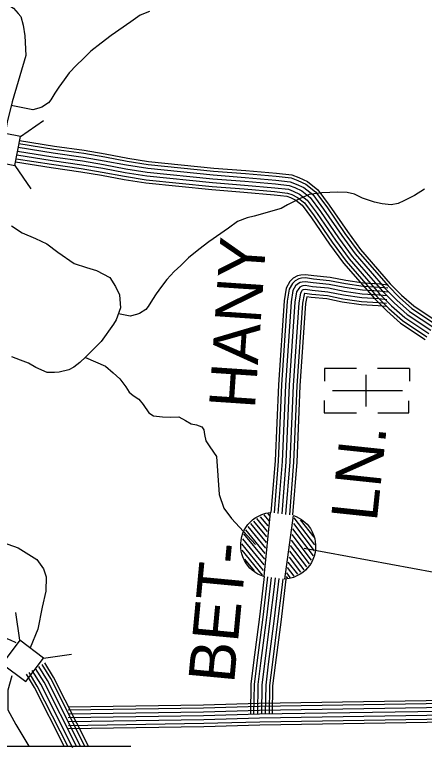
# Model space of a CAD drawing. Extents: x 1788175 to 1969470, y 584502 to 738744.
# Drawn here: x 1900333 to 1903630, y 677570 to 683458 of the extents above; entities that cross this region are included whole.
import ezdxf

# ---------------------------------------------------------------- set-up
doc = ezdxf.new("R2010")
doc.units = 0
for name, color, linetype in [('DESIGN - ROW - Right-of-Way and Easement Labels', 7, 'Continuous'), ('DESIGN - TRANSPORTATION - Text', 7, 'Continuous'), ('DESIGN - UTILITIES - Cable (Underground) with Text', 7, 'Continuous'), ('SURVEY - CONTOURS - Index with Text', 7, 'Continuous'), ('SURVEY - CONTROL with Text', 7, 'Continuous'), ('SURVEY - DRAINAGE - Storm Sewer', 7, 'Continuous'), ('SURVEY - TRANSPORTATION - Roads', 7, 'Continuous')]:
    doc.layers.add(name, color=color, linetype=linetype)

msp = doc.modelspace()

# ---------------------------------------------------------------- linework, layer by layer
at = {"layer": 'DESIGN - TRANSPORTATION - Text'}
for points in [[(1899132.5, 683921.5), (1899272.4, 683908.5), (1899408.1, 683877.5), (1899537.6, 683822.5), (1899619.3, 683793.9), (1899802.5, 683694.4), (1899936, 683641.4), (1900039.8, 683620.7), (1900129.7, 683606), (1900187.5, 683587.6), (1900253.2, 683555.1), (1900324.9, 683510.5), (1900360.5, 683468.2), (1900382.3, 683444), (1900401.8, 683373.8), (1900415.1, 683287.6), (1900423.9, 683129.4), (1900313, 682755.8), (1900271.8, 682592), (1900257.5, 682501.1)], [(1901418.2, 683484.6), (1901342, 683455.2), (1901267.6, 683401.6), (1901110.8, 683290.7), (1901030.4, 683229.2), (1900945.9, 683163.7), (1900885.5, 683102.1), (1900831.1, 683052.4), (1900772.7, 682988.8), (1900730.2, 682933), (1900687.8, 682873.3), (1900657.5, 682827.4), (1900623, 682771.6), (1900604.9, 682747.7), (1900552.6, 682714.1), (1900528.6, 682706.2), (1900478.5, 682692.6), (1900306, 682728)], [(1903630.3, 682053.1), (1903549.9, 682001.6), (1903465.6, 681960.2), (1903419.5, 681938.5), (1903363.4, 681926.9), (1903289.5, 681935.4), (1903227.6, 681947.9), (1903131.9, 681980.6), (1903068.2, 682013.1), (1903008.3, 682027.6), (1902932.4, 682030.1), (1902804.4, 682025), (1902702.3, 682009.7), (1902624.1, 681976.3), (1902527.7, 681926.9), (1902477.6, 681899.2), (1902261.2, 681836.7), (1902203.1, 681823.1), (1902126.9, 681793.6), (1902052.5, 681740.1), (1901895.7, 681629.1), (1901815.3, 681567.6), (1901730.8, 681502.2), (1901670.3, 681440.6), (1901616, 681390.9), (1901557.5, 681327.3), (1901515.1, 681271.5), (1901472.7, 681211.7), (1901442.3, 681165.9), (1901407.9, 681110.1), (1901389.7, 681086.2), (1901337.5, 681052.6), (1901313.4, 681044.7), (1901263.4, 681031.1), (1901167.8, 681050.7)], [(1900307.3, 681758.9), (1900392.9, 681702.2), (1900500.5, 681657.4), (1900592.1, 681614.7), (1900681.6, 681546), (1900812.8, 681456.9), (1900910.5, 681424.2), (1900990.3, 681399.6), (1901097.8, 681342.8), (1901145.2, 681270.4), (1901176.7, 681204.1), (1901183.9, 681097.9), (1901151.2, 681002), (1901128.9, 680966.2), (1901029.9, 680828.7), (1900975.5, 680773.1), (1900907, 680703.5), (1900856.6, 680657.8), (1900808.4, 680622.1), (1900770.2, 680600.4), (1900690.1, 680580.9), (1900654.1, 680579.2), (1900594.1, 680579.6), (1900502.5, 680618.3), (1900444.8, 680652.8), (1900379, 680677.3), (1900309.2, 680703.8)], [(1900903.7, 680700.5), (1901064.3, 680630.3), (1901125.9, 680575.8), (1901179.5, 680527.4), (1901227, 680463), (1901254.6, 680420.7), (1901286.4, 680392.5), (1901332.2, 680364.1), (1901367.8, 680319.8), (1901413.3, 680255.4), (1901451.1, 680231.1), (1901523, 680220.6), (1901588.9, 680220.1), (1901652.9, 680221.7), (1901706.7, 680193.2), (1901752.5, 680166.9), (1901796.4, 680158.6), (1901840.2, 680142.2), (1901856.1, 680118.1), (1901859.8, 680080), (1901871.3, 680027.9), (1901903, 679979.6), (1901958.4, 679903.2), (1901979.6, 679595.8), (1902017.1, 679486.1), (1902078.6, 679403.2), (1902271.1, 679194.5)], [(1899895.9, 679391.2), (1899919.4, 679351.7), (1899943.9, 679324.9), (1899977.4, 679302.6), (1900065.6, 679274.5), (1900156, 679240.1), (1900362.5, 679168.3), (1900447.3, 679115.3), (1900510.9, 679072.8), (1900563.9, 678998.6), (1900586.7, 678934.1), (1900585.1, 678818.2), (1900553.3, 678690.8), (1900518.6, 678513.1), (1900457.9, 678361.9)], [(1902661.5, 679165.1), (1903884.1, 678940.4)], [(1900309.5, 678139), (1900277.6, 678022.3), (1900277.6, 677863.1), (1900341.3, 677746.4), (1900448.3, 677572.3)]]:
    msp.add_lwpolyline(points, dxfattribs=at)
at = {"layer": 'DESIGN - UTILITIES - Cable (Underground) with Text'}
for p, q in [((1902826.8, 680609.7), (1902826.8, 680510)), ((1903083.6, 680609.6), (1902826.8, 680609.6)), ((1903510.1, 680609.6), (1903252, 680609.6)), ((1903510.1, 680609.5), (1903510.1, 680510)), ((1903158, 680559.6), (1903158, 680306)), ((1902822.9, 680353), (1902822.9, 680254)), ((1903506.1, 680253.5), (1903506.1, 680351.8)), ((1902822.9, 680253.4), (1903083.7, 680253.4)), ((1903254.6, 680253.4), (1903506.1, 680253.4)), ((1902309.4, 679416.7), (1902369.3, 679343.6)), ((1902337.9, 679432), (1902377.1, 679384.2)), ((1902367.1, 679446.3), (1902383.9, 679425.9)), ((1902230.9, 679362.6), (1902355.7, 679210.2)), ((1902254.8, 679383.4), (1902359, 679256.3)), ((1902279.9, 679402.8), (1902364.4, 679299.6)), ((1902575.7, 679363), (1902743.2, 679143.1)), ((1902579.5, 679410.3), (1902744.9, 679193.2)), ((1902631.5, 679394.4), (1902739.6, 679252.5)), ((1902190.8, 679311.5), (1902346.4, 679121.6)), ((1902208.6, 679339.8), (1902351.3, 679165.6)), ((1902568.2, 679320.7), (1902734.6, 679102.1)), ((1902167.5, 679240.1), (1902339.4, 679030.3)), ((1902174.7, 679281.2), (1902342.5, 679076.4)), ((1902563.8, 679274.1), (1902720.2, 679068.9)), ((1902158.8, 679200.7), (1902334.1, 678986.7)), ((1902550.4, 679187.2), (1902681, 679015.7)), ((1902558.5, 679228.9), (1902703, 679039.1)), ((1902159.9, 679149.2), (1902323.9, 678949)), ((1902545.5, 679141.3), (1902661.1, 678989.5)), ((1902183, 679077.9), (1902260.1, 678983.7)), ((1902542.3, 679093.3), (1902634.3, 678972.5)), ((1902526.1, 679009.9), (1902580.2, 678938.9)), ((1902532.6, 679053.7), (1902608, 678954.6)), ((1902519.6, 678966.1), (1902548, 678928.9)), ((1902517, 678937.5), (1902528.8, 678922))]:
    msp.add_line(p, q, dxfattribs=at)
for points in [[(1902890.3, 680434.3), (1903453.3, 680434.3)], [(1902338.6, 678936.8), (1902317.8, 678944.1), (1902291, 678956.7), (1902272.6, 678967.5), (1902245.1, 678987.8), (1902226.5, 679005.2), (1902199.1, 679038.4), (1902182.6, 679065.3), (1902168.9, 679095.5), (1902161.1, 679119.4), (1902156, 679141.6), (1902152.6, 679167.3), (1902152, 679202.8), (1902154.6, 679228.4), (1902161.1, 679259.3), (1902170.1, 679286.3), (1902181.1, 679310.5), (1902193.3, 679331.6), (1902210.2, 679355.1), (1902227.6, 679374.6), (1902247.9, 679393.2), (1902269.3, 679409.1), (1902299.5, 679426.4), (1902321.5, 679436), (1902355.3, 679446.4), (1902388.9, 679452), (1902337.9, 678937.1)], [(1902576.9, 679429.1), (1902597.4, 679421.1), (1902623.8, 679407.6), (1902641.7, 679396.1), (1902668.5, 679374.9), (1902686.4, 679356.9), (1902712.7, 679322.7), (1902728.2, 679295.2), (1902740.8, 679264.6), (1902747.8, 679240.4), (1902752.1, 679218), (1902754.6, 679192.3), (1902753.9, 679156.7), (1902750.5, 679131.2), (1902742.8, 679100.6), (1902732.9, 679073.9), (1902721, 679050.2), (1902708.1, 679029.4), (1902690.4, 679006.6), (1902672.3, 678987.7), (1902651.4, 678969.8), (1902629.4, 678954.7), (1902598.7, 678938.5), (1902576.3, 678929.7), (1902542.1, 678920.5), (1902508.3, 678916.1), (1902577.6, 679428.9)]]:
    msp.add_lwpolyline(points, dxfattribs=at)
at = {"layer": 'SURVEY - CONTOURS - Index with Text'}
for points in [[(1899202.2, 678746.7), (1899254.8, 678692.2), (1899259.7, 678685.6), (1899288.9, 678667.6), (1899316.3, 678657.3), (1899347.3, 678641.8), (1899398.9, 678622.5), (1899464.3, 678608.7), (1899506.6, 678601.7), (1899542.3, 678597.7), (1899648.7, 678578), (1899696.9, 678570.6), (1899755.6, 678562.8), (1899805.4, 678554.5), (1899861, 678542.6), (1899917.2, 678531.3), (1899961.3, 678524), (1900047, 678511.7), (1900095.7, 678498.4), (1900164.8, 678478.1), (1900222.5, 678457.5), (1900297.1, 678428.5), (1900341.8, 678406.1)], [(1900927.7, 677572.3), (1900646.4, 678128.3), (1900576.4, 678243)], [(1900801.7, 677558.3), (1900542.6, 678070.5), (1900475.1, 678181.1)], [(1900829.4, 677572.3), (1900569.7, 678085.6), (1900501.5, 678197.2)], [(1900829.4, 677572.3), (1900569.7, 678085.6), (1900501.5, 678197.2)], [(1900864.1, 677572.3), (1900596.8, 678100.7), (1900528, 678213.4)], [(1900898.9, 677572.3), (1900623.9, 678115.8), (1900554.5, 678229.5)], [(1900732.2, 677572.3), (1900493.9, 678043.4), (1900427.5, 678152)], [(1900759.9, 677572.3), (1900515.5, 678055.4), (1900448.6, 678164.9)]]:
    msp.add_lwpolyline(points, dxfattribs=at)
at = {"layer": 'SURVEY - CONTROL with Text'}
for points in [[(1900368, 682421), (1900648.7, 682376.4), (1900888.8, 682342.5), (1901057.8, 682313.1), (1901239, 682279.8), (1901408.3, 682253), (1901933.1, 682199.4), (1902190.5, 682179.6), (1902437.3, 682157.7), (1902557.5, 682143.9), (1902610.9, 682124), (1902675.3, 682093.5), (1902755, 682031.5), (1902843.8, 681911.1), (1902990.1, 681697.7), (1903096.8, 681551.7), (1903337.4, 681275.3), (1903429.7, 681183.4), (1903530.4, 681094.6), (1903712.7, 680973.5)], [(1900372.6, 682445.3), (1900652.4, 682400.8), (1900892.6, 682367), (1901062.1, 682337.4), (1901243.1, 682304.2), (1901411.4, 682277.5), (1901935.3, 682224), (1902192.5, 682204.2), (1902439.8, 682182.3), (1902563.3, 682168.1), (1902620.6, 682146.8), (1902688.3, 682114.7), (1902772.8, 682049), (1902863.9, 681925.4), (1903010.3, 681712), (1903116.2, 681567.1), (1903355.4, 681292.2), (1903446.6, 681201.4), (1903545.4, 681114.3), (1903725.2, 680994.9)], [(1900356.6, 682360), (1900639.5, 682315), (1900879.1, 682281.3), (1901046.9, 682252.1), (1901228.5, 682218.7), (1901400.2, 682191.5), (1901927.6, 682137.6), (1902185.4, 682117.8), (1902431.1, 682096), (1902542.9, 682083.2), (1902586.8, 682066.8), (1902642.6, 682040.4), (1902710.1, 681987.9), (1902793.2, 681875.2), (1902939.5, 681661.9), (1903048.3, 681513), (1903292.1, 681232.9), (1903387.3, 681138.1), (1903492.5, 681045.3), (1903681.5, 680919.8)], [(1900362.3, 682390.5), (1900644.1, 682345.7), (1900884, 682311.9), (1901052.3, 682282.6), (1901233.7, 682249.3), (1901404.2, 682222.2), (1901930.4, 682168.5), (1902187.9, 682148.7), (1902434.2, 682126.8), (1902550.2, 682113.5), (1902598.9, 682095.4), (1902658.9, 682067), (1902732.5, 682009.7), (1902818.5, 681893.1), (1902964.8, 681679.8), (1903072.6, 681532.3), (1903314.7, 681254.1), (1903408.5, 681160.8), (1903511.4, 681069.9), (1903697.1, 680946.6)], [(1900345.2, 682299.1), (1900630.3, 682253.7), (1900869.5, 682220), (1901035.9, 682191), (1901218.1, 682157.6), (1901392.2, 682130), (1901922.1, 682075.9), (1902180.2, 682056), (1902424.8, 682034.3), (1902528.4, 682022.4), (1902562.7, 682009.7), (1902609.9, 681987.3), (1902665.3, 681944.2), (1902742.7, 681839.2), (1902888.9, 681626.1), (1902999.8, 681474.2), (1903246.8, 681190.6), (1903344.9, 681092.9), (1903454.7, 680996), (1903650.2, 680866.1)], [(1900350.9, 682329.6), (1900634.9, 682284.4), (1900874.3, 682250.7), (1901041.4, 682221.5), (1901223.3, 682188.2), (1901396.2, 682160.7), (1901924.8, 682106.8), (1902182.8, 682086.9), (1902427.9, 682065.1), (1902535.7, 682052.8), (1902574.7, 682038.2), (1902626.2, 682013.8), (1902687.7, 681966), (1902768, 681857.2), (1902914.2, 681644), (1903024.1, 681493.6), (1903269.4, 681211.7), (1903366.1, 681115.5), (1903473.6, 681020.6), (1903665.9, 680893)], [(1900340.4, 682273.8), (1900626.5, 682228.3), (1900865.5, 682194.6), (1901031.4, 682165.7), (1901213.7, 682132.3), (1901388.9, 682104.4), (1901919.8, 682050.3), (1902178.1, 682030.3), (1902422.2, 682008.7), (1902522.3, 681997.2), (1902552.6, 681985.9), (1902596.3, 681965.3), (1902646.7, 681926.1), (1902721.7, 681824.3), (1902867.9, 681611.2), (1902979.7, 681458.2), (1903228, 681173), (1903327.3, 681074.1), (1903439, 680975.5), (1903637.3, 680843.9)]]:
    msp.add_lwpolyline(points, dxfattribs=at)
at = {"layer": 'SURVEY - DRAINAGE - Storm Sewer'}
for p, q in [((1900378.8, 682478.4), (1900566.2, 682606.6)), ((1900335, 682244.8), (1900463.2, 682057.4)), ((1900374.5, 678423.7), (1900342.3, 678648.5)), ((1900564.5, 678281.2), (1900789.3, 678313.3))]:
    msp.add_line(p, q, dxfattribs=at)
for points in [[(1900101.5, 682288.6), (1900335, 682244.8), (1900378.8, 682478.4), (1900145.3, 682522.2)], [(1900564.5, 678281.2), (1900374.4, 678423.7), (1900231.9, 678233.7), (1900421.9, 678091.1)]]:
    msp.add_lwpolyline(points, close=True, dxfattribs=at)
msp.add_lwpolyline([(1900118.6, 677572.3), (1901266.9, 677572.3)], dxfattribs=at)
at = {"layer": 'SURVEY - TRANSPORTATION - Roads'}
for points in [[(1903338.5, 681282.3), (1903272.9, 681288.5), (1903139.1, 681297.4), (1902999, 681317.6), (1902871.4, 681342.9), (1902741.1, 681356.1), (1902672.8, 681365.7), (1902636.2, 681362.3), (1902610.2, 681356), (1902575.3, 681336.4), (1902548.6, 681310), (1902518.6, 681258.4), (1902500.5, 681154.4), (1902454.9, 680480.4), (1902428.2, 679866.5), (1902395.3, 679451.2)], [(1903336, 681256.7), (1903270.8, 681262.9), (1903136.4, 681271.8), (1902994.6, 681292.3), (1902867.6, 681317.5), (1902738, 681330.6), (1902672.1, 681339.8), (1902640.4, 681336.9), (1902619.7, 681331.9), (1902591, 681315.7), (1902569.1, 681294.1), (1902543.1, 681249.4), (1902526, 681151.3), (1902480.6, 680479), (1902453.9, 679864.9), (1902420.8, 679448.1)], [(1903333.1, 681225.8), (1903268.3, 681232), (1903133.2, 681240.9), (1902989.4, 681261.7), (1902863, 681286.8), (1902734.3, 681299.8), (1902671.4, 681308.6), (1902645.6, 681306.2), (1902631.2, 681302.7), (1902609.8, 681290.7), (1902593.8, 681274.9), (1902572.7, 681238.7), (1902556.9, 681147.6), (1902511.6, 680477.3), (1902484.8, 679863), (1902451.6, 679444.3)], [(1903330.2, 681195), (1903265.8, 681201.1), (1903130, 681210.1), (1902984.2, 681231.1), (1902858.4, 681256.1), (1902730.6, 681269), (1902670.7, 681277.4), (1902650.7, 681275.6), (1902642.6, 681273.6), (1902628.6, 681265.7), (1902618.5, 681255.8), (1902602.3, 681227.9), (1902587.7, 681143.9), (1902542.5, 680475.5), (1902515.8, 679861.1), (1902482.4, 679440.5)], [(1903330.2, 681195), (1903265.8, 681201.1), (1903130, 681210.1), (1902984.2, 681231.1), (1902858.4, 681256.1), (1902730.6, 681269), (1902670.7, 681277.4), (1902650.7, 681275.6), (1902642.6, 681273.6), (1902628.6, 681265.7), (1902618.5, 681255.8), (1902602.3, 681227.9), (1902587.7, 681143.9), (1902542.5, 680475.5), (1902515.8, 679861.1), (1902482.4, 679440.5)], [(1903327.3, 681164.1), (1903263.3, 681170.2), (1903126.7, 681179.2), (1902978.9, 681200.6), (1902853.8, 681225.4), (1902726.9, 681238.2), (1902669.9, 681246.2), (1902655.8, 681244.9), (1902654.1, 681244.5), (1902647.4, 681240.7), (1902643.2, 681236.6), (1902631.9, 681217.1), (1902618.5, 681140.2), (1902573.5, 680473.8), (1902546.7, 679859.2), (1902513.2, 679436.8)], [(1903324.3, 681133.3), (1903260.9, 681139.3), (1903123.5, 681148.4), (1902973.7, 681170), (1902849.3, 681194.7), (1902723.1, 681207.4), (1902669.2, 681215), (1902666.4, 681214.8), (1902661.5, 681206.3), (1902649.3, 681136.5), (1902604.4, 680472.1), (1902577.7, 679857.3), (1902544, 679433)], [(1903322, 681108.7), (1903258.9, 681114.6), (1903120.9, 681123.8), (1902969.5, 681145.6), (1902845.6, 681170.2), (1902720.2, 681182.9), (1902683.4, 681188.1), (1902673.9, 681133.5), (1902629.1, 680470.7), (1902602.4, 679855.8), (1902568.8, 679432.3)], [(1902341.3, 678936.5), (1902330.6, 678843.5), (1902303.3, 678613.8), (1902256.3, 678245.7), (1902234.4, 678070.9), (1902230.6, 677832.7)], [(1902366.8, 678933.4), (1902356.1, 678840.5), (1902328.8, 678610.6), (1902281.8, 678242.5), (1902260.1, 678069), (1902256.3, 677832.2)], [(1902397.6, 678929.6), (1902386.9, 678836.9), (1902359.6, 678606.8), (1902312.6, 678238.6), (1902291, 678066.9), (1902287.3, 677831.7)], [(1902428.3, 678925.9), (1902417.7, 678833.3), (1902390.3, 678603), (1902343.3, 678234.7), (1902322, 678064.7), (1902318.3, 677831.2)], [(1902428.3, 678925.9), (1902417.7, 678833.3), (1902390.3, 678603), (1902343.3, 678234.7), (1902322, 678064.7), (1902318.3, 677831.2)], [(1902459.1, 678922.1), (1902448.5, 678829.7), (1902421.1, 678599.2), (1902374.1, 678230.8), (1902353, 678062.5), (1902349.3, 677830.7)], [(1902489.9, 678918.3), (1902479.3, 678826.1), (1902451.9, 678595.5), (1902404.8, 678226.9), (1902384, 678060.3), (1902380.3, 677830.3)], [(1902514.6, 678916.9), (1902503.8, 678823.2), (1902476.4, 678592.4), (1902429.3, 678223.8), (1902408.6, 678058.6), (1902405, 677829.9)], [(1900763.3, 677888.1), (1901852, 677904.9), (1902301.9, 677917.7), (1904483.7, 677952.1), (1904874.6, 677977.5), (1905025.2, 677970), (1905179, 677941.8), (1905294.2, 677919.4), (1905389.4, 677907.7), (1905508, 677908.7), (1905649.8, 677915.5), (1905856.1, 677937.6), (1906037.5, 677962.2), (1906270.7, 677991.2), (1906449.4, 677994.1)], [(1900763.7, 677863.3), (1901852.6, 677880.2), (1902302.5, 677893), (1904484.7, 677927.4), (1904874.8, 677952.7), (1905022.3, 677945.3), (1905174.4, 677917.5), (1905290.3, 677895), (1905388, 677883), (1905508.7, 677884), (1905651.7, 677890.8), (1905859.1, 677913), (1906040.7, 677937.7), (1906272.5, 677966.5), (1906449.8, 677969.3)], [(1900764.2, 677832.4), (1901853.2, 677849.2), (1902303.2, 677862), (1904486, 677896.4), (1904875, 677921.7), (1905018.7, 677914.5), (1905168.6, 677887), (1905285.5, 677864.3), (1905386.3, 677851.9), (1905509.6, 677853), (1905654.1, 677859.9), (1905862.8, 677882.3), (1906044.7, 677907), (1906274.6, 677935.6), (1906450.2, 677938.4)], [(1900764.7, 677801.4), (1901853.9, 677818.2), (1902303.8, 677831), (1904487.2, 677865.4), (1904875.2, 677890.6), (1905015.1, 677883.6), (1905162.9, 677856.5), (1905280.6, 677833.7), (1905384.5, 677820.9), (1905510.5, 677822), (1905656.5, 677829), (1905866.5, 677851.5), (1906048.7, 677876.2), (1906276.8, 677904.6), (1906450.7, 677907.4)], [(1900764.7, 677801.4), (1901853.9, 677818.2), (1902303.8, 677831), (1904487.2, 677865.4), (1904875.2, 677890.6), (1905015.1, 677883.6), (1905162.9, 677856.5), (1905280.6, 677833.7), (1905384.5, 677820.9), (1905510.5, 677822), (1905656.5, 677829), (1905866.5, 677851.5), (1906048.7, 677876.2), (1906276.8, 677904.6), (1906450.7, 677907.4)], [(1900765.2, 677770.4), (1901854.6, 677787.2), (1902304.5, 677800), (1904488.5, 677834.4), (1904875.5, 677859.6), (1905011.6, 677852.8), (1905157.1, 677826.1), (1905275.8, 677803), (1905382.7, 677789.9), (1905511.3, 677791), (1905658.8, 677798), (1905870.3, 677820.7), (1906052.7, 677845.5), (1906279, 677873.6), (1906451.2, 677876.4)], [(1900765.6, 677739.4), (1901855.3, 677756.3), (1902305.2, 677769), (1904489.7, 677803.4), (1904875.7, 677828.5), (1905008, 677821.9), (1905151.4, 677795.6), (1905270.9, 677772.4), (1905381, 677758.9), (1905512.2, 677760), (1905661.2, 677767.1), (1905874, 677789.9), (1906056.7, 677814.7), (1906281.1, 677842.7), (1906451.7, 677845.4)], [(1900766, 677713.6), (1901855.9, 677730.5), (1902305.8, 677743.3), (1904490.8, 677777.7), (1904875.9, 677802.8), (1905005, 677796.3), (1905146.6, 677770.3), (1905266.9, 677747), (1905379.5, 677733.2), (1905512.9, 677734.3), (1905663.2, 677741.5), (1905877.1, 677764.4), (1906060, 677789.2), (1906282.9, 677817), (1906452.1, 677819.6)]]:
    msp.add_lwpolyline(points, dxfattribs=at)

# ---------------------------------------------------------------- texts
at = {"layer": 'DESIGN - ROW - Right-of-Way and Easement Labels'}
for s, rotation, p in [('HANY', 86.136, (1902265.7, 680280.7)), ('LN.', 83.98841, (1903246.8, 679372.2)), ('BET-', 84.64061, (1902098.3, 678071))]:
    msp.add_text(s, height=370, rotation=rotation, dxfattribs=at).set_placement(p)

doc.saveas('drawing.dxf')
